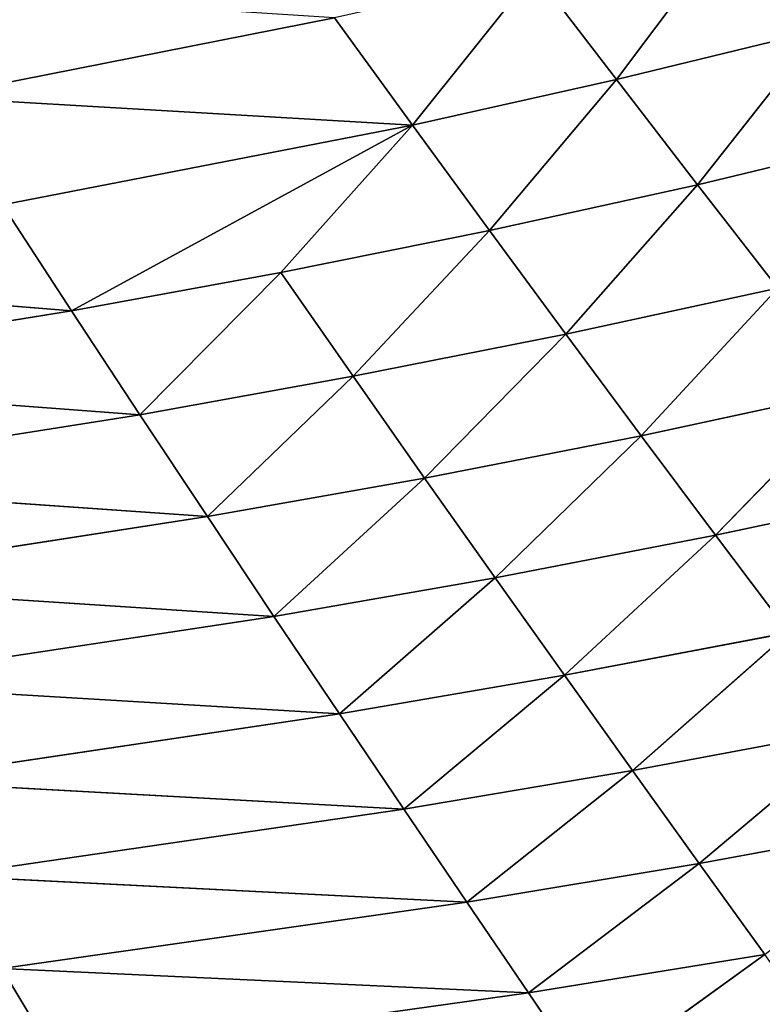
# Model space of a CAD drawing. Extents: x 0 to 605, y 0 to 400.
# Tile 730 of 1056: x 388 to 406, y 33 to 57. Entities that reach past the tile are written whole.
import ezdxf

# ---------------------------------------------------------------- set-up
doc = ezdxf.new("R2010")
doc.units = 0
doc.header["$LTSCALE"] = 25.4
doc.layers.get('0').update_dxf_attribs({"linetype": 'CONTINUOUS'})

# ---------------------------------------------------------------- blocks, each defined once
blk = doc.blocks.new('ATLANTA610_-_S_STL')
at = {"color": 0}
for p, q in [((402.291, 74.179, 368.286), (400.845, 71.329, 366.161)), ((402.291, 74.179, 368.286), (400.845, 71.329, 366.161)), ((402.291, 74.179, 368.286), (406.505, 71.094, 365.237)), ((402.291, 74.179, 368.286), (406.505, 71.094, 365.237)), ((388.209, 69.076, 365.58), (389.516, 71.804, 367.748)), ((388.209, 69.076, 365.58), (389.516, 71.804, 367.748)), ((400.845, 71.329, 366.161), (389.516, 71.804, 367.748)), ((400.845, 71.329, 366.161), (389.516, 71.804, 367.748)), ((388.209, 69.076, 365.58), (400.845, 71.329, 366.161)), ((388.209, 69.076, 365.58), (400.845, 71.329, 366.161)), ((399.364, 68.594, 363.984), (400.845, 71.329, 366.161)), ((399.364, 68.594, 363.984), (400.845, 71.329, 366.161)), ((406.505, 71.094, 365.237), (400.845, 71.329, 366.161)), ((406.505, 71.094, 365.237), (400.845, 71.329, 366.161)), ((404.937, 68.356, 363.059), (400.845, 71.329, 366.161)), ((404.937, 68.356, 363.059), (400.845, 71.329, 366.161)), ((406.505, 71.094, 365.237), (404.937, 68.356, 363.059)), ((406.505, 71.094, 365.237), (404.937, 68.356, 363.059)), ((388.209, 69.076, 365.58), (399.364, 68.594, 363.984)), ((388.209, 69.076, 365.58), (399.364, 68.594, 363.984)), ((386.872, 66.459, 363.357), (399.364, 68.594, 363.984)), ((386.872, 66.459, 363.357), (399.364, 68.594, 363.984)), ((397.85, 65.975, 361.755), (399.364, 68.594, 363.984)), ((397.85, 65.975, 361.755), (399.364, 68.594, 363.984)), ((399.364, 68.594, 363.984), (403.335, 65.736, 360.828)), ((399.364, 68.594, 363.984), (403.335, 65.736, 360.828)), ((399.364, 68.594, 363.984), (404.937, 68.356, 363.059)), ((399.364, 68.594, 363.984), (404.937, 68.356, 363.059)), ((403.335, 65.736, 360.828), (404.937, 68.356, 363.059)), ((403.335, 65.736, 360.828), (404.937, 68.356, 363.059)), ((410.497, 68.12, 362.035), (404.937, 68.356, 363.059)), ((410.497, 68.12, 362.035), (404.937, 68.356, 363.059)), ((408.806, 65.499, 359.805), (404.937, 68.356, 363.059)), ((408.806, 65.499, 359.805), (404.937, 68.356, 363.059)), ((397.85, 65.975, 361.755), (386.872, 66.459, 363.357)), ((397.85, 65.975, 361.755), (386.872, 66.459, 363.357)), ((385.51, 63.956, 361.078), (397.85, 65.975, 361.755)), ((385.51, 63.956, 361.078), (397.85, 65.975, 361.755)), ((396.307, 63.473, 359.471), (397.85, 65.975, 361.755)), ((396.307, 63.473, 359.471), (397.85, 65.975, 361.755)), ((401.701, 63.234, 358.544), (397.85, 65.975, 361.755)), ((397.85, 65.975, 361.755), (403.335, 65.736, 360.828)), ((397.85, 65.975, 361.755), (403.335, 65.736, 360.828)), ((401.701, 63.234, 358.544), (397.85, 65.975, 361.755)), ((401.701, 63.234, 358.544), (403.335, 65.736, 360.828)), ((401.701, 63.234, 358.544), (403.335, 65.736, 360.828)), ((403.335, 65.736, 360.828), (407.082, 62.998, 357.523)), ((403.335, 65.736, 360.828), (407.082, 62.998, 357.523)), ((403.335, 65.736, 360.828), (408.806, 65.499, 359.805)), ((403.335, 65.736, 360.828), (408.806, 65.499, 359.805)), ((385.51, 63.956, 361.078), (396.307, 63.473, 359.471)), ((385.51, 63.956, 361.078), (396.307, 63.473, 359.471)), ((396.307, 63.473, 359.471), (384.123, 61.566, 358.744)), ((396.307, 63.473, 359.471), (384.123, 61.566, 358.744)), ((396.307, 63.473, 359.471), (394.736, 61.088, 357.134)), ((396.307, 63.473, 359.471), (394.736, 61.088, 357.134)), ((396.307, 63.473, 359.471), (400.038, 60.851, 356.207)), ((396.307, 63.473, 359.471), (400.038, 60.851, 356.207)), ((396.307, 63.473, 359.471), (401.701, 63.234, 358.544)), ((396.307, 63.473, 359.471), (401.701, 63.234, 358.544)), ((400.038, 60.851, 356.207), (401.701, 63.234, 358.544)), ((400.038, 60.851, 356.207), (401.701, 63.234, 358.544)), ((405.327, 60.618, 355.189), (401.701, 63.234, 358.544)), ((401.701, 63.234, 358.544), (407.082, 62.998, 357.523)), ((401.701, 63.234, 358.544), (407.082, 62.998, 357.523)), ((405.327, 60.618, 355.189), (401.701, 63.234, 358.544)), ((405.327, 60.618, 355.189), (407.082, 62.998, 357.523)), ((405.327, 60.618, 355.189), (407.082, 62.998, 357.523)), ((394.736, 61.088, 357.134), (384.123, 61.566, 358.744)), ((394.736, 61.088, 357.134), (384.123, 61.566, 358.744)), ((382.715, 59.288, 356.356), (394.736, 61.088, 357.134)), ((382.715, 59.288, 356.356), (394.736, 61.088, 357.134)), ((393.141, 58.817, 354.743), (394.736, 61.088, 357.134)), ((393.141, 58.817, 354.743), (394.736, 61.088, 357.134)), ((400.038, 60.851, 356.207), (394.736, 61.088, 357.134)), ((400.038, 60.851, 356.207), (394.736, 61.088, 357.134)), ((398.349, 58.585, 353.818), (394.736, 61.088, 357.134)), ((398.349, 58.585, 353.818), (394.736, 61.088, 357.134)), ((400.038, 60.851, 356.207), (398.349, 58.585, 353.818)), ((400.038, 60.851, 356.207), (398.349, 58.585, 353.818)), ((400.038, 60.851, 356.207), (403.545, 58.355, 352.803)), ((400.038, 60.851, 356.207), (403.545, 58.355, 352.803)), ((400.038, 60.851, 356.207), (405.327, 60.618, 355.189)), ((400.038, 60.851, 356.207), (405.327, 60.618, 355.189)), ((403.545, 58.355, 352.803), (405.327, 60.618, 355.189)), ((403.545, 58.355, 352.803), (405.327, 60.618, 355.189)), ((408.723, 58.129, 351.69), (405.327, 60.618, 355.189)), ((405.327, 60.618, 355.189), (410.598, 60.387, 354.071)), ((405.327, 60.618, 355.189), (410.598, 60.387, 354.071)), ((408.723, 58.129, 351.69), (405.327, 60.618, 355.189)), ((382.715, 59.288, 356.356), (393.141, 58.817, 354.743)), ((382.715, 59.288, 356.356), (393.141, 58.817, 354.743)), ((393.141, 58.817, 354.743), (381.287, 57.119, 353.914)), ((393.141, 58.817, 354.743), (381.287, 57.119, 353.914)), ((393.141, 58.817, 354.743), (391.523, 56.658, 352.301)), ((393.141, 58.817, 354.743), (391.523, 56.658, 352.301)), ((393.141, 58.817, 354.743), (396.637, 56.431, 351.378)), ((393.141, 58.817, 354.743), (396.637, 56.431, 351.378)), ((393.141, 58.817, 354.743), (398.349, 58.585, 353.818)), ((393.141, 58.817, 354.743), (398.349, 58.585, 353.818)), ((396.637, 56.431, 351.378), (398.349, 58.585, 353.818)), ((396.637, 56.431, 351.378), (398.349, 58.585, 353.818)), ((403.545, 58.355, 352.803), (398.349, 58.585, 353.818)), ((403.545, 58.355, 352.803), (398.349, 58.585, 353.818)), ((401.738, 56.207, 350.367), (398.349, 58.585, 353.818)), ((401.738, 56.207, 350.367), (398.349, 58.585, 353.818)), ((403.545, 58.355, 352.803), (401.738, 56.207, 350.367)), ((403.545, 58.355, 352.803), (401.738, 56.207, 350.367)), ((403.545, 58.355, 352.803), (406.822, 55.986, 349.261)), ((403.545, 58.355, 352.803), (406.822, 55.986, 349.261)), ((403.545, 58.355, 352.803), (408.723, 58.129, 351.69)), ((403.545, 58.355, 352.803), (408.723, 58.129, 351.69)), ((381.287, 57.119, 353.914), (391.523, 56.658, 352.301)), ((381.287, 57.119, 353.914), (391.523, 56.658, 352.301)), ((391.523, 56.658, 352.301), (379.84, 55.057, 351.42)), ((391.523, 56.658, 352.301), (379.84, 55.057, 351.42)), ((391.523, 56.658, 352.301), (389.885, 54.608, 349.809)), ((391.523, 56.658, 352.301), (389.885, 54.608, 349.809)), ((391.523, 56.658, 352.301), (394.903, 54.388, 348.889)), ((396.637, 56.431, 351.378), (391.523, 56.658, 352.301)), ((396.637, 56.431, 351.378), (391.523, 56.658, 352.301)), ((391.523, 56.658, 352.301), (394.903, 54.388, 348.889)), ((396.637, 56.431, 351.378), (394.903, 54.388, 348.889)), ((396.637, 56.431, 351.378), (394.903, 54.388, 348.889)), ((396.637, 56.431, 351.378), (399.909, 54.17, 347.884)), ((396.637, 56.431, 351.378), (399.909, 54.17, 347.884)), ((396.637, 56.431, 351.378), (401.738, 56.207, 350.367)), ((396.637, 56.431, 351.378), (401.738, 56.207, 350.367)), ((399.909, 54.17, 347.884), (401.738, 56.207, 350.367)), ((399.909, 54.17, 347.884), (401.738, 56.207, 350.367)), ((406.822, 55.986, 349.261), (401.738, 56.207, 350.367)), ((406.822, 55.986, 349.261), (401.738, 56.207, 350.367)), ((404.897, 53.955, 346.785), (401.738, 56.207, 350.367)), ((404.897, 53.955, 346.785), (401.738, 56.207, 350.367)), ((406.822, 55.986, 349.261), (404.897, 53.955, 346.785)), ((406.822, 55.986, 349.261), (404.897, 53.955, 346.785)), ((379.84, 55.057, 351.42), (389.885, 54.608, 349.809)), ((379.84, 55.057, 351.42), (389.885, 54.608, 349.809)), ((389.885, 54.608, 349.809), (378.376, 53.098, 348.877)), ((389.885, 54.608, 349.809), (378.376, 53.098, 348.877)), ((389.885, 54.608, 349.809), (388.228, 52.663, 347.268)), ((389.885, 54.608, 349.809), (388.228, 52.663, 347.268)), ((389.885, 54.608, 349.809), (398.058, 52.24, 345.354)), ((394.903, 54.388, 348.889), (389.885, 54.608, 349.809)), ((394.903, 54.388, 348.889), (389.885, 54.608, 349.809)), ((389.885, 54.608, 349.809), (398.058, 52.24, 345.354)), ((394.903, 54.388, 348.889), (398.058, 52.24, 345.354)), ((399.909, 54.17, 347.884), (394.903, 54.388, 348.889)), ((399.909, 54.17, 347.884), (394.903, 54.388, 348.889)), ((394.903, 54.388, 348.889), (398.058, 52.24, 345.354)), ((399.909, 54.17, 347.884), (398.058, 52.24, 345.354)), ((399.909, 54.17, 347.884), (398.058, 52.24, 345.354)), ((399.909, 54.17, 347.884), (402.95, 52.032, 344.263)), ((399.909, 54.17, 347.884), (402.95, 52.032, 344.263)), ((399.909, 54.17, 347.884), (404.897, 53.955, 346.785)), ((399.909, 54.17, 347.884), (404.897, 53.955, 346.785)), ((402.95, 52.032, 344.263), (404.897, 53.955, 346.785)), ((402.95, 52.032, 344.263), (404.897, 53.955, 346.785)), ((409.862, 53.743, 345.587), (404.897, 53.955, 346.785)), ((409.862, 53.743, 345.587), (404.897, 53.955, 346.785)), ((407.82, 51.828, 343.075), (404.897, 53.955, 346.785)), ((407.82, 51.828, 343.075), (404.897, 53.955, 346.785)), ((398.058, 52.24, 345.354), (388.228, 52.663, 347.268)), ((398.058, 52.24, 345.354), (388.228, 52.663, 347.268)), ((386.554, 50.821, 344.682), (398.058, 52.24, 345.354)), ((386.554, 50.821, 344.682), (398.058, 52.24, 345.354)), ((396.189, 50.413, 342.779), (398.058, 52.24, 345.354)), ((396.189, 50.413, 342.779), (398.058, 52.24, 345.354)), ((402.95, 52.032, 344.263), (398.058, 52.24, 345.354)), ((402.95, 52.032, 344.263), (398.058, 52.24, 345.354)), ((400.984, 50.214, 341.698), (398.058, 52.24, 345.354)), ((400.984, 50.214, 341.698), (398.058, 52.24, 345.354)), ((402.95, 52.032, 344.263), (400.984, 50.214, 341.698)), ((402.95, 52.032, 344.263), (400.984, 50.214, 341.698)), ((402.95, 52.032, 344.263), (405.758, 50.018, 340.521)), ((402.95, 52.032, 344.263), (405.758, 50.018, 340.521)), ((402.95, 52.032, 344.263), (407.82, 51.828, 343.075)), ((402.95, 52.032, 344.263), (407.82, 51.828, 343.075)), ((386.554, 50.821, 344.682), (396.189, 50.413, 342.779)), ((386.554, 50.821, 344.682), (396.189, 50.413, 342.779))]:
    blk.add_line(p, q, dxfattribs=at)
mesh = blk.add_polyface(dxfattribs=at)
corners = [(402.291, 74.179, 368.286), (400.845, 71.329, 366.161), (389.516, 71.804, 367.748)]
mesh.append_faces([[corners[k] for k in face] for face in [(0, 1, 2)]], dxfattribs={"color": 0})
mesh = blk.add_polyface(dxfattribs=at)
corners = [(406.505, 71.094, 365.237), (400.845, 71.329, 366.161), (402.291, 74.179, 368.286)]
mesh.append_faces([[corners[k] for k in face] for face in [(0, 1, 2)]], dxfattribs={"color": 0})
mesh = blk.add_polyface(dxfattribs=at)
corners = [(408.035, 73.949, 367.364), (406.505, 71.094, 365.237), (402.291, 74.179, 368.286)]
mesh.append_faces([[corners[k] for k in face] for face in [(0, 1, 2)]], dxfattribs={"color": 0})
mesh = blk.add_polyface(dxfattribs=at)
corners = [(389.516, 71.804, 367.748), (388.209, 69.076, 365.58), (377.083, 69.563, 366.889)]
mesh.append_faces([[corners[k] for k in face] for face in [(0, 1, 2)]], dxfattribs={"color": 0})
mesh = blk.add_polyface(dxfattribs=at)
corners = [(400.845, 71.329, 366.161), (388.209, 69.076, 365.58), (389.516, 71.804, 367.748)]
mesh.append_faces([[corners[k] for k in face] for face in [(0, 1, 2)]], dxfattribs={"color": 0})
mesh = blk.add_polyface(dxfattribs=at)
corners = [(400.845, 71.329, 366.161), (399.364, 68.594, 363.984), (388.209, 69.076, 365.58)]
mesh.append_faces([[corners[k] for k in face] for face in [(0, 1, 2)]], dxfattribs={"color": 0})
mesh = blk.add_polyface(dxfattribs=at)
corners = [(404.937, 68.356, 363.059), (399.364, 68.594, 363.984), (400.845, 71.329, 366.161)]
mesh.append_faces([[corners[k] for k in face] for face in [(0, 1, 2)]], dxfattribs={"color": 0})
mesh = blk.add_polyface(dxfattribs=at)
corners = [(406.505, 71.094, 365.237), (404.937, 68.356, 363.059), (400.845, 71.329, 366.161)]
mesh.append_faces([[corners[k] for k in face] for face in [(0, 1, 2)]], dxfattribs={"color": 0})
mesh = blk.add_polyface(dxfattribs=at)
corners = [(410.497, 68.12, 362.035), (404.937, 68.356, 363.059), (406.505, 71.094, 365.237)]
mesh.append_faces([[corners[k] for k in face] for face in [(0, 1, 2)]], dxfattribs={"color": 0})
mesh = blk.add_polyface(dxfattribs=at)
corners = [(399.364, 68.594, 363.984), (386.872, 66.459, 363.357), (388.209, 69.076, 365.58)]
mesh.append_faces([[corners[k] for k in face] for face in [(0, 1, 2)]], dxfattribs={"color": 0})
mesh = blk.add_polyface(dxfattribs=at)
corners = [(399.364, 68.594, 363.984), (397.85, 65.975, 361.755), (386.872, 66.459, 363.357)]
mesh.append_faces([[corners[k] for k in face] for face in [(0, 1, 2)]], dxfattribs={"color": 0})
mesh = blk.add_polyface(dxfattribs=at)
corners = [(403.335, 65.736, 360.828), (397.85, 65.975, 361.755), (399.364, 68.594, 363.984)]
mesh.append_faces([[corners[k] for k in face] for face in [(0, 1, 2)]], dxfattribs={"color": 0})
mesh = blk.add_polyface(dxfattribs=at)
corners = [(404.937, 68.356, 363.059), (403.335, 65.736, 360.828), (399.364, 68.594, 363.984)]
mesh.append_faces([[corners[k] for k in face] for face in [(0, 1, 2)]], dxfattribs={"color": 0})
mesh = blk.add_polyface(dxfattribs=at)
corners = [(408.806, 65.499, 359.805), (403.335, 65.736, 360.828), (404.937, 68.356, 363.059)]
mesh.append_faces([[corners[k] for k in face] for face in [(0, 1, 2)]], dxfattribs={"color": 0})
mesh = blk.add_polyface(dxfattribs=at)
corners = [(410.497, 68.12, 362.035), (408.806, 65.499, 359.805), (404.937, 68.356, 363.059)]
mesh.append_faces([[corners[k] for k in face] for face in [(0, 1, 2)]], dxfattribs={"color": 0})
mesh = blk.add_polyface(dxfattribs=at)
corners = [(397.85, 65.975, 361.755), (385.51, 63.956, 361.078), (386.872, 66.459, 363.357)]
mesh.append_faces([[corners[k] for k in face] for face in [(0, 1, 2)]], dxfattribs={"color": 0})
mesh = blk.add_polyface(dxfattribs=at)
corners = [(397.85, 65.975, 361.755), (396.307, 63.473, 359.471), (385.51, 63.956, 361.078)]
mesh.append_faces([[corners[k] for k in face] for face in [(0, 1, 2)]], dxfattribs={"color": 0})
mesh = blk.add_polyface(dxfattribs=at)
corners = [(401.701, 63.234, 358.544), (396.307, 63.473, 359.471), (397.85, 65.975, 361.755)]
mesh.append_faces([[corners[k] for k in face] for face in [(0, 1, 2)]], dxfattribs={"color": 0})
mesh = blk.add_polyface(dxfattribs=at)
corners = [(403.335, 65.736, 360.828), (401.701, 63.234, 358.544), (397.85, 65.975, 361.755)]
mesh.append_faces([[corners[k] for k in face] for face in [(0, 1, 2)]], dxfattribs={"color": 0})
mesh = blk.add_polyface(dxfattribs=at)
corners = [(403.335, 65.736, 360.828), (407.082, 62.998, 357.523), (401.701, 63.234, 358.544)]
mesh.append_faces([[corners[k] for k in face] for face in [(0, 1, 2)]], dxfattribs={"color": 0})
mesh = blk.add_polyface(dxfattribs=at)
corners = [(403.335, 65.736, 360.828), (408.806, 65.499, 359.805), (407.082, 62.998, 357.523)]
mesh.append_faces([[corners[k] for k in face] for face in [(0, 1, 2)]], dxfattribs={"color": 0})
mesh = blk.add_polyface(dxfattribs=at)
corners = [(385.51, 63.956, 361.078), (396.307, 63.473, 359.471), (384.123, 61.566, 358.744)]
mesh.append_faces([[corners[k] for k in face] for face in [(0, 1, 2)]], dxfattribs={"color": 0})
mesh = blk.add_polyface(dxfattribs=at)
corners = [(396.307, 63.473, 359.471), (394.736, 61.088, 357.134), (384.123, 61.566, 358.744)]
mesh.append_faces([[corners[k] for k in face] for face in [(0, 1, 2)]], dxfattribs={"color": 0})
mesh = blk.add_polyface(dxfattribs=at)
corners = [(396.307, 63.473, 359.471), (400.038, 60.851, 356.207), (394.736, 61.088, 357.134)]
mesh.append_faces([[corners[k] for k in face] for face in [(0, 1, 2)]], dxfattribs={"color": 0})
mesh = blk.add_polyface(dxfattribs=at)
corners = [(396.307, 63.473, 359.471), (401.701, 63.234, 358.544), (400.038, 60.851, 356.207)]
mesh.append_faces([[corners[k] for k in face] for face in [(0, 1, 2)]], dxfattribs={"color": 0})
mesh = blk.add_polyface(dxfattribs=at)
corners = [(401.701, 63.234, 358.544), (405.327, 60.618, 355.189), (400.038, 60.851, 356.207)]
mesh.append_faces([[corners[k] for k in face] for face in [(0, 1, 2)]], dxfattribs={"color": 0})
mesh = blk.add_polyface(dxfattribs=at)
corners = [(401.701, 63.234, 358.544), (407.082, 62.998, 357.523), (405.327, 60.618, 355.189)]
mesh.append_faces([[corners[k] for k in face] for face in [(0, 1, 2)]], dxfattribs={"color": 0})
mesh = blk.add_polyface(dxfattribs=at)
corners = [(407.082, 62.998, 357.523), (410.598, 60.387, 354.071), (405.327, 60.618, 355.189)]
mesh.append_faces([[corners[k] for k in face] for face in [(0, 1, 2)]], dxfattribs={"color": 0})
mesh = blk.add_polyface(dxfattribs=at)
corners = [(384.123, 61.566, 358.744), (394.736, 61.088, 357.134), (382.715, 59.288, 356.356)]
mesh.append_faces([[corners[k] for k in face] for face in [(0, 1, 2)]], dxfattribs={"color": 0})
mesh = blk.add_polyface(dxfattribs=at)
corners = [(394.736, 61.088, 357.134), (393.141, 58.817, 354.743), (382.715, 59.288, 356.356)]
mesh.append_faces([[corners[k] for k in face] for face in [(0, 1, 2)]], dxfattribs={"color": 0})
mesh = blk.add_polyface(dxfattribs=at)
corners = [(394.736, 61.088, 357.134), (398.349, 58.585, 353.818), (393.141, 58.817, 354.743)]
mesh.append_faces([[corners[k] for k in face] for face in [(0, 1, 2)]], dxfattribs={"color": 0})
mesh = blk.add_polyface(dxfattribs=at)
corners = [(394.736, 61.088, 357.134), (400.038, 60.851, 356.207), (398.349, 58.585, 353.818)]
mesh.append_faces([[corners[k] for k in face] for face in [(0, 1, 2)]], dxfattribs={"color": 0})
mesh = blk.add_polyface(dxfattribs=at)
corners = [(400.038, 60.851, 356.207), (403.545, 58.355, 352.803), (398.349, 58.585, 353.818)]
mesh.append_faces([[corners[k] for k in face] for face in [(0, 1, 2)]], dxfattribs={"color": 0})
mesh = blk.add_polyface(dxfattribs=at)
corners = [(400.038, 60.851, 356.207), (405.327, 60.618, 355.189), (403.545, 58.355, 352.803)]
mesh.append_faces([[corners[k] for k in face] for face in [(0, 1, 2)]], dxfattribs={"color": 0})
mesh = blk.add_polyface(dxfattribs=at)
corners = [(405.327, 60.618, 355.189), (408.723, 58.129, 351.69), (403.545, 58.355, 352.803)]
mesh.append_faces([[corners[k] for k in face] for face in [(0, 1, 2)]], dxfattribs={"color": 0})
mesh = blk.add_polyface(dxfattribs=at)
corners = [(405.327, 60.618, 355.189), (410.598, 60.387, 354.071), (408.723, 58.129, 351.69)]
mesh.append_faces([[corners[k] for k in face] for face in [(0, 1, 2)]], dxfattribs={"color": 0})
mesh = blk.add_polyface(dxfattribs=at)
corners = [(382.715, 59.288, 356.356), (393.141, 58.817, 354.743), (381.287, 57.119, 353.914)]
mesh.append_faces([[corners[k] for k in face] for face in [(0, 1, 2)]], dxfattribs={"color": 0})
mesh = blk.add_polyface(dxfattribs=at)
corners = [(393.141, 58.817, 354.743), (391.523, 56.658, 352.301), (381.287, 57.119, 353.914)]
mesh.append_faces([[corners[k] for k in face] for face in [(0, 1, 2)]], dxfattribs={"color": 0})
mesh = blk.add_polyface(dxfattribs=at)
corners = [(393.141, 58.817, 354.743), (396.637, 56.431, 351.378), (391.523, 56.658, 352.301)]
mesh.append_faces([[corners[k] for k in face] for face in [(0, 1, 2)]], dxfattribs={"color": 0})
mesh = blk.add_polyface(dxfattribs=at)
corners = [(393.141, 58.817, 354.743), (398.349, 58.585, 353.818), (396.637, 56.431, 351.378)]
mesh.append_faces([[corners[k] for k in face] for face in [(0, 1, 2)]], dxfattribs={"color": 0})
mesh = blk.add_polyface(dxfattribs=at)
corners = [(398.349, 58.585, 353.818), (401.738, 56.207, 350.367), (396.637, 56.431, 351.378)]
mesh.append_faces([[corners[k] for k in face] for face in [(0, 1, 2)]], dxfattribs={"color": 0})
mesh = blk.add_polyface(dxfattribs=at)
corners = [(398.349, 58.585, 353.818), (403.545, 58.355, 352.803), (401.738, 56.207, 350.367)]
mesh.append_faces([[corners[k] for k in face] for face in [(0, 1, 2)]], dxfattribs={"color": 0})
mesh = blk.add_polyface(dxfattribs=at)
corners = [(403.545, 58.355, 352.803), (406.822, 55.986, 349.261), (401.738, 56.207, 350.367)]
mesh.append_faces([[corners[k] for k in face] for face in [(0, 1, 2)]], dxfattribs={"color": 0})
mesh = blk.add_polyface(dxfattribs=at)
corners = [(403.545, 58.355, 352.803), (408.723, 58.129, 351.69), (406.822, 55.986, 349.261)]
mesh.append_faces([[corners[k] for k in face] for face in [(0, 1, 2)]], dxfattribs={"color": 0})
mesh = blk.add_polyface(dxfattribs=at)
corners = [(381.287, 57.119, 353.914), (391.523, 56.658, 352.301), (379.84, 55.057, 351.42)]
mesh.append_faces([[corners[k] for k in face] for face in [(0, 1, 2)]], dxfattribs={"color": 0})
mesh = blk.add_polyface(dxfattribs=at)
corners = [(391.523, 56.658, 352.301), (389.885, 54.608, 349.809), (379.84, 55.057, 351.42)]
mesh.append_faces([[corners[k] for k in face] for face in [(0, 1, 2)]], dxfattribs={"color": 0})
mesh = blk.add_polyface(dxfattribs=at)
corners = [(391.523, 56.658, 352.301), (394.903, 54.388, 348.889), (389.885, 54.608, 349.809)]
mesh.append_faces([[corners[k] for k in face] for face in [(0, 1, 2)]], dxfattribs={"color": 0})
mesh = blk.add_polyface(dxfattribs=at)
corners = [(391.523, 56.658, 352.301), (396.637, 56.431, 351.378), (394.903, 54.388, 348.889)]
mesh.append_faces([[corners[k] for k in face] for face in [(0, 1, 2)]], dxfattribs={"color": 0})
mesh = blk.add_polyface(dxfattribs=at)
corners = [(396.637, 56.431, 351.378), (399.909, 54.17, 347.884), (394.903, 54.388, 348.889)]
mesh.append_faces([[corners[k] for k in face] for face in [(0, 1, 2)]], dxfattribs={"color": 0})
mesh = blk.add_polyface(dxfattribs=at)
corners = [(396.637, 56.431, 351.378), (401.738, 56.207, 350.367), (399.909, 54.17, 347.884)]
mesh.append_faces([[corners[k] for k in face] for face in [(0, 1, 2)]], dxfattribs={"color": 0})
mesh = blk.add_polyface(dxfattribs=at)
corners = [(401.738, 56.207, 350.367), (404.897, 53.955, 346.785), (399.909, 54.17, 347.884)]
mesh.append_faces([[corners[k] for k in face] for face in [(0, 1, 2)]], dxfattribs={"color": 0})
mesh = blk.add_polyface(dxfattribs=at)
corners = [(401.738, 56.207, 350.367), (406.822, 55.986, 349.261), (404.897, 53.955, 346.785)]
mesh.append_faces([[corners[k] for k in face] for face in [(0, 1, 2)]], dxfattribs={"color": 0})
mesh = blk.add_polyface(dxfattribs=at)
corners = [(406.822, 55.986, 349.261), (409.862, 53.743, 345.587), (404.897, 53.955, 346.785)]
mesh.append_faces([[corners[k] for k in face] for face in [(0, 1, 2)]], dxfattribs={"color": 0})
mesh = blk.add_polyface(dxfattribs=at)
corners = [(379.84, 55.057, 351.42), (389.885, 54.608, 349.809), (378.376, 53.098, 348.877)]
mesh.append_faces([[corners[k] for k in face] for face in [(0, 1, 2)]], dxfattribs={"color": 0})
mesh = blk.add_polyface(dxfattribs=at)
corners = [(389.885, 54.608, 349.809), (388.228, 52.663, 347.268), (378.376, 53.098, 348.877)]
mesh.append_faces([[corners[k] for k in face] for face in [(0, 1, 2)]], dxfattribs={"color": 0})
mesh = blk.add_polyface(dxfattribs=at)
corners = [(389.885, 54.608, 349.809), (398.058, 52.24, 345.354), (388.228, 52.663, 347.268)]
mesh.append_faces([[corners[k] for k in face] for face in [(0, 1, 2)]], dxfattribs={"color": 0})
mesh = blk.add_polyface(dxfattribs=at)
corners = [(389.885, 54.608, 349.809), (394.903, 54.388, 348.889), (398.058, 52.24, 345.354)]
mesh.append_faces([[corners[k] for k in face] for face in [(0, 1, 2)]], dxfattribs={"color": 0})
mesh = blk.add_polyface(dxfattribs=at)
corners = [(394.903, 54.388, 348.889), (399.909, 54.17, 347.884), (398.058, 52.24, 345.354)]
mesh.append_faces([[corners[k] for k in face] for face in [(0, 1, 2)]], dxfattribs={"color": 0})
mesh = blk.add_polyface(dxfattribs=at)
corners = [(399.909, 54.17, 347.884), (402.95, 52.032, 344.263), (398.058, 52.24, 345.354)]
mesh.append_faces([[corners[k] for k in face] for face in [(0, 1, 2)]], dxfattribs={"color": 0})
mesh = blk.add_polyface(dxfattribs=at)
corners = [(399.909, 54.17, 347.884), (404.897, 53.955, 346.785), (402.95, 52.032, 344.263)]
mesh.append_faces([[corners[k] for k in face] for face in [(0, 1, 2)]], dxfattribs={"color": 0})
mesh = blk.add_polyface(dxfattribs=at)
corners = [(404.897, 53.955, 346.785), (407.82, 51.828, 343.075), (402.95, 52.032, 344.263)]
mesh.append_faces([[corners[k] for k in face] for face in [(0, 1, 2)]], dxfattribs={"color": 0})
mesh = blk.add_polyface(dxfattribs=at)
corners = [(404.897, 53.955, 346.785), (409.862, 53.743, 345.587), (407.82, 51.828, 343.075)]
mesh.append_faces([[corners[k] for k in face] for face in [(0, 1, 2)]], dxfattribs={"color": 0})
mesh = blk.add_polyface(dxfattribs=at)
corners = [(388.228, 52.663, 347.268), (398.058, 52.24, 345.354), (386.554, 50.821, 344.682)]
mesh.append_faces([[corners[k] for k in face] for face in [(0, 1, 2)]], dxfattribs={"color": 0})
mesh = blk.add_polyface(dxfattribs=at)
corners = [(398.058, 52.24, 345.354), (396.189, 50.413, 342.779), (386.554, 50.821, 344.682)]
mesh.append_faces([[corners[k] for k in face] for face in [(0, 1, 2)]], dxfattribs={"color": 0})
mesh = blk.add_polyface(dxfattribs=at)
corners = [(398.058, 52.24, 345.354), (400.984, 50.214, 341.698), (396.189, 50.413, 342.779)]
mesh.append_faces([[corners[k] for k in face] for face in [(0, 1, 2)]], dxfattribs={"color": 0})
mesh = blk.add_polyface(dxfattribs=at)
corners = [(398.058, 52.24, 345.354), (402.95, 52.032, 344.263), (400.984, 50.214, 341.698)]
mesh.append_faces([[corners[k] for k in face] for face in [(0, 1, 2)]], dxfattribs={"color": 0})
mesh = blk.add_polyface(dxfattribs=at)
corners = [(402.95, 52.032, 344.263), (405.758, 50.018, 340.521), (400.984, 50.214, 341.698)]
mesh.append_faces([[corners[k] for k in face] for face in [(0, 1, 2)]], dxfattribs={"color": 0})
mesh = blk.add_polyface(dxfattribs=at)
corners = [(402.95, 52.032, 344.263), (407.82, 51.828, 343.075), (405.758, 50.018, 340.521)]
mesh.append_faces([[corners[k] for k in face] for face in [(0, 1, 2)]], dxfattribs={"color": 0})
mesh = blk.add_polyface(dxfattribs=at)
corners = [(407.82, 51.828, 343.075), (410.505, 49.825, 339.247), (405.758, 50.018, 340.521)]
mesh.append_faces([[corners[k] for k in face] for face in [(0, 1, 2)]], dxfattribs={"color": 0})
mesh = blk.add_polyface(dxfattribs=at)
corners = [(386.554, 50.821, 344.682), (396.189, 50.413, 342.779), (384.864, 49.078, 342.05)]
mesh.append_faces([[corners[k] for k in face] for face in [(0, 1, 2)]], dxfattribs={"color": 0})

msp = doc.modelspace()

# ---------------------------------------------------------------- block references
at = {"color": 254, "extrusion": (0, -1, 5.55112e-17)}
msp.add_blockref('ATLANTA610_-_S_STL', (-0.269, -0.066, -399.883), dxfattribs=at)

doc.saveas('drawing.dxf')
